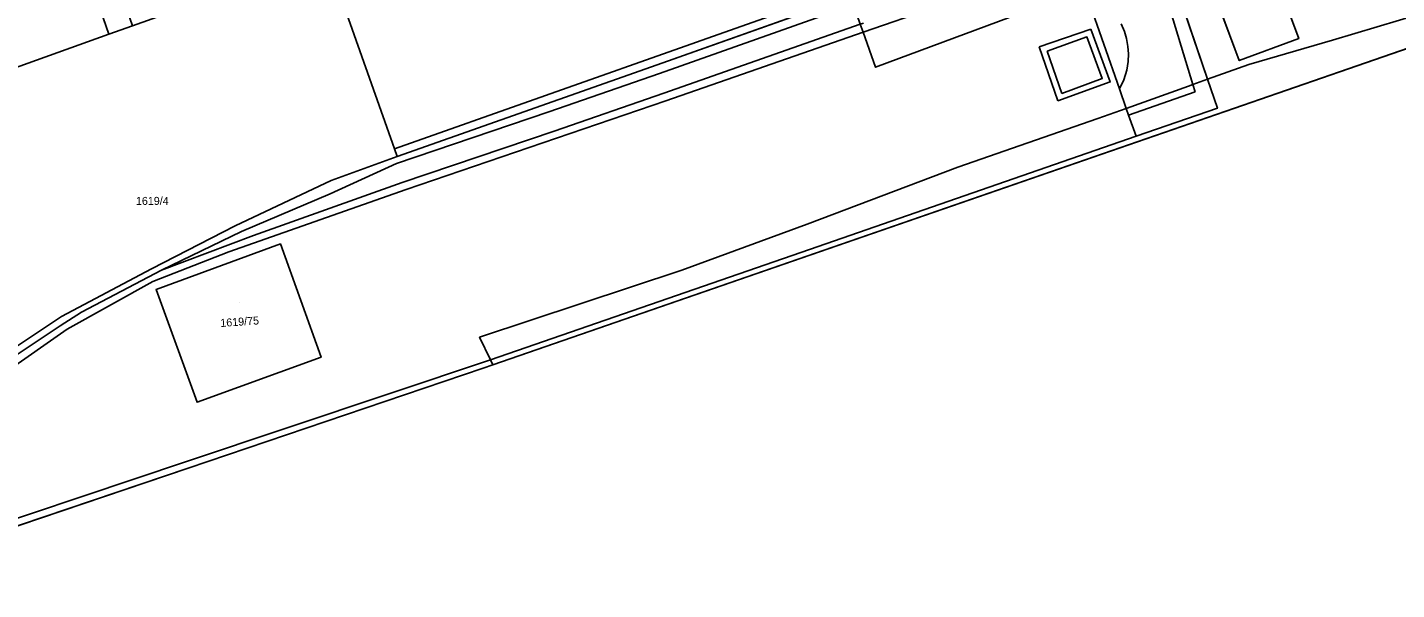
# Model space of a CAD drawing. Extents: x -263943 to -261149, y -1236934 to -1230686.
# Drawn here: x -262243.2 to -261901, y -1236824.8 to -1236684.2 of the extents above; entities that cross this region are included whole.
import ezdxf

# ---------------------------------------------------------------- set-up
doc = ezdxf.new("R2010")
doc.units = 0
for name, color, linetype in [('body_kn', 7, 'Continuous'), ('kladpar_druhypozemkov', 7, 'Continuous'), ('kladpar_hranice', 7, 'Continuous'), ('kladpar_parcelnecisla', 7, 'Continuous'), ('kladpar_plochy', 7, 'Continuous'), ('zappar_hrandruhpozemk', 7, 'Continuous'), ('zuob_linie', 7, 'Continuous'), ('zuob_plochy', 7, 'Continuous')]:
    doc.layers.add(name, color=color, linetype=linetype)

msp = doc.modelspace()

# ---------------------------------------------------------------- linework, layer by layer
at = {"layer": 'body_kn'}
for p, q in [((-262222.87, -1236685.93), (-262222.87, -1236685.93)), ((-262034.38, -1236685.47), (-262034.38, -1236685.47)), ((-262034.38, -1236685.47), (-262034.38, -1236685.47)), ((-261978.43, -1236686.6), (-261978.43, -1236686.6)), ((-261977.5, -1236684.65), (-261977.5, -1236684.65)), ((-261977.5, -1236684.65), (-261977.5, -1236684.65)), ((-261969.02, -1236685.26), (-261969.02, -1236685.26)), ((-261968.51, -1236687.04), (-261968.51, -1236687.04)), ((-261925.52, -1236687.04), (-261925.52, -1236687.04)), ((-261990.39, -1236689.12), (-261990.39, -1236689.12)), ((-261988.36, -1236690.14), (-261988.36, -1236690.14)), ((-261988.36, -1236690.14), (-261988.36, -1236690.14)), ((-261968.18, -1236688.99), (-261968.18, -1236688.99)), ((-261917.06, -1236687.39), (-261917.06, -1236687.39)), ((-262084.44, -1236693.13), (-262084.44, -1236693.13)), ((-261968.1, -1236692.8), (-261968.1, -1236692.8)), ((-261968.09, -1236690.85), (-261968.09, -1236690.85)), ((-261940.37, -1236692.53), (-261940.37, -1236692.53)), ((-261938, -1236693.53), (-261938, -1236693.53)), ((-262085.29, -1236695.76), (-262085.29, -1236695.76)), ((-262031.26, -1236694.22), (-262031.26, -1236694.22)), ((-261974.63, -1236697.03), (-261974.63, -1236697.03)), ((-261968.44, -1236694.92), (-261968.44, -1236694.92)), ((-261948.27, -1236697.22), (-261948.27, -1236697.22)), ((-261948.27, -1236697.22), (-261948.27, -1236697.22)), ((-262084.19, -1236700.67), (-262084.19, -1236700.67)), ((-261984.72, -1236700.74), (-261984.72, -1236700.74)), ((-261972.6, -1236697.88), (-261972.6, -1236697.88)), ((-261970.32, -1236699.6), (-261970.32, -1236699.6)), ((-261970.32, -1236699.6), (-261970.32, -1236699.6)), ((-261969.2, -1236697.38), (-261969.2, -1236697.38)), ((-261953.02, -1236698.93), (-261953.02, -1236698.93)), ((-261951.96, -1236698.55), (-261951.96, -1236698.55)), ((-261951.96, -1236698.55), (-261951.96, -1236698.55)), ((-261951.41, -1236700.37), (-261951.41, -1236700.37)), ((-262083.69, -1236702.62), (-262083.69, -1236702.62)), ((-261985.74, -1236702.6), (-261985.74, -1236702.6)), ((-262112.95, -1236705.38), (-262112.95, -1236705.38)), ((-261975.74, -1236707.02), (-261975.74, -1236707.02)), ((-261968.61, -1236704.48), (-261968.61, -1236704.48)), ((-261968.61, -1236704.48), (-261968.61, -1236704.48)), ((-261968.01, -1236706.18), (-261968.01, -1236706.18)), ((-261968.01, -1236706.18), (-261968.01, -1236706.18)), ((-261945.82, -1236704.45), (-261945.82, -1236704.45)), ((-262111.6, -1236710.21), (-262111.6, -1236710.21)), ((-261966.17, -1236711.44), (-261966.17, -1236711.44)), ((-261966.17, -1236711.44), (-261966.17, -1236711.44)), ((-262151.48, -1236714.57), (-262151.48, -1236714.57)), ((-262150.8, -1236716.52), (-262150.8, -1236716.52)), ((-262150.8, -1236716.52), (-262150.8, -1236716.52)), ((-262150.97, -1236718.3), (-262150.97, -1236718.3)), ((-262010.69, -1236719.17), (-262010.69, -1236719.17)), ((-262167.27, -1236722.52), (-262167.27, -1236722.52)), ((-262149.53, -1236723.05), (-262149.53, -1236723.05)), ((-262167.52, -1236725.83), (-262167.52, -1236725.83)), ((-262148.6, -1236724.75), (-262148.6, -1236724.75)), ((-262191.29, -1236733.86), (-262191.29, -1236733.86)), ((-262048.35, -1236733.43), (-262048.35, -1236733.43)), ((-262189.68, -1236735.3), (-262189.68, -1236735.3)), ((-262186.71, -1236736.24), (-262186.71, -1236736.24)), ((-262179.98, -1236738.39), (-262179.98, -1236738.39)), ((-262192.9, -1236740.38), (-262192.9, -1236740.38)), ((-262047.76, -1236739.78), (-262047.76, -1236739.78)), ((-262212.25, -1236744.6), (-262212.25, -1236744.6)), ((-262209.71, -1236744.94), (-262209.71, -1236744.94)), ((-262079.66, -1236744.91), (-262079.66, -1236744.91)), ((-262211.92, -1236747.74), (-262211.92, -1236747.74)), ((-262211.07, -1236749.76), (-262211.07, -1236749.76)), ((-262211.07, -1236749.76), (-262211.07, -1236749.76)), ((-262229.74, -1236755.44), (-262229.74, -1236755.44)), ((-262235.01, -1236758.83), (-262235.01, -1236758.83)), ((-262234.67, -1236756.54), (-262234.67, -1236756.54)), ((-262233.31, -1236759.67), (-262233.31, -1236759.67)), ((-262130.22, -1236761.72), (-262130.22, -1236761.72)), ((-262169.83, -1236766.71), (-262169.83, -1236766.71)), ((-262127.52, -1236767.4), (-262127.52, -1236767.4)), ((-262126.94, -1236768.63), (-262126.94, -1236768.63)), ((-262129.29, -1236769.44), (-262129.29, -1236769.44)), ((-262200.83, -1236777.97), (-262200.83, -1236777.97)), ((-262203.45, -1236792.75), (-262203.45, -1236792.75)), ((-262203.07, -1236794.45), (-262203.07, -1236794.45))]:
    msp.add_line(p, q, dxfattribs=at)
at = {"layer": 'kladpar_druhypozemkov'}
for p, q in [((-262212.27, -1236725.72), (-262212.27, -1236725.72)), ((-262190.17, -1236753.01), (-262190.17, -1236753.01))]:
    msp.add_line(p, q, dxfattribs=at)
at = {"layer": 'kladpar_hranice'}
for points in [[(-262297.28, -1236712.24), (-262296.76, -1236709.02), (-262300.07, -1236700.2), (-262311.15, -1236670.01), (-262318.43, -1236650.08), (-262322.86, -1236637.95), (-262297.17, -1236629.58), (-262291.48, -1236627.47), (-262292.92, -1236623.06), (-262295.51, -1236615.45), (-262252.46, -1236600.65), (-262239.64, -1236637.61), (-262222.87, -1236685.93), (-262248.36, -1236695.07)], [(-261875.14, -1236653.34), (-261846.03, -1236672.24), (-261861.65, -1236676.99), (-261867.4, -1236678.73), (-262126.94, -1236768.63), (-262127.52, -1236767.4), (-262047.76, -1236739.78), (-261966.17, -1236711.44), (-261945.82, -1236704.45), (-261948.27, -1236697.22), (-261958.56, -1236666.9), (-261961.77, -1236657.32), (-261974.17, -1236623.23), (-261975.59, -1236609.76), (-261962.77, -1236601.65), (-261946.58, -1236601.68), (-261931.27, -1236617.05), (-261900.28, -1236636.43), (-261890.12, -1236642.89)], [(-262239.64, -1236637.61), (-262233.69, -1236635.55), (-262216.94, -1236683.81), (-262222.87, -1236685.93), (-262239.64, -1236637.61)], [(-262020.29, -1236668.14), (-262019.61, -1236670.01), (-262037.6, -1236676.42), (-262084.44, -1236693.13), (-262150.8, -1236716.52), (-262151.48, -1236714.57), (-262163.5, -1236680.66), (-262164.25, -1236678.54), (-262158.87, -1236676.67), (-262050.9, -1236639.04), (-262033.21, -1236632.87), (-262032.54, -1236634.71), (-262020.29, -1236668.14)], [(-262020.29, -1236668.14), (-262032.54, -1236634.71), (-262033.21, -1236632.87), (-262050.9, -1236639.04), (-262158.87, -1236676.67), (-262164.25, -1236678.54), (-262163.5, -1236680.66), (-262151.48, -1236714.57), (-262150.8, -1236716.52), (-262084.44, -1236693.13), (-262037.6, -1236676.42), (-262019.61, -1236670.01), (-262020.29, -1236668.14)], [(-262203.07, -1236794.45), (-262292.7, -1236824.82), (-262291.98, -1236818.56), (-262291.48, -1236814.22), (-262290.92, -1236809.43), (-262287.73, -1236781.93), (-262291.96, -1236758.28), (-262297.62, -1236722.93), (-262301.05, -1236713.72), (-262297.28, -1236712.24), (-262248.36, -1236695.07), (-262222.87, -1236685.93), (-262216.94, -1236683.81), (-262187.18, -1236673.14), (-262142.65, -1236657.44), (-262121.6, -1236649.98)], [(-261933.49, -1236665.47), (-261948.44, -1236670.87), (-261940.37, -1236692.53), (-261925.52, -1236687.04), (-261933.49, -1236665.47)], [(-261948.44, -1236670.87), (-261933.49, -1236665.47), (-261925.52, -1236687.04), (-261940.37, -1236692.53), (-261948.44, -1236670.87)], [(-261958.56, -1236666.9), (-261948.27, -1236697.22), (-261945.82, -1236704.45), (-261966.17, -1236711.44), (-262047.76, -1236739.78), (-262127.52, -1236767.4), (-262126.94, -1236768.63), (-262129.29, -1236769.44), (-262203.07, -1236794.45)], [(-262211.07, -1236749.76), (-262179.98, -1236738.39), (-262169.83, -1236766.71), (-262200.83, -1236777.97), (-262211.07, -1236749.76)], [(-262200.83, -1236777.97), (-262169.83, -1236766.71), (-262179.98, -1236738.39), (-262211.07, -1236749.76), (-262200.83, -1236777.97)]]:
    msp.add_lwpolyline(points, dxfattribs=at)
at = {"layer": 'kladpar_plochy'}
for p, q in [((-262239.64, -1236637.61), (-262222.87, -1236685.93)), ((-261925.52, -1236687.04), (-261933.49, -1236665.47)), ((-261948.27, -1236697.22), (-261958.56, -1236666.9)), ((-261958.56, -1236666.9), (-261948.27, -1236697.22)), ((-261948.44, -1236670.87), (-261940.37, -1236692.53)), ((-262084.44, -1236693.13), (-262037.6, -1236676.42)), ((-261867.4, -1236678.73), (-262126.94, -1236768.63)), ((-262163.5, -1236680.66), (-262151.48, -1236714.57)), ((-262248.36, -1236695.07), (-262222.87, -1236685.93)), ((-262222.87, -1236685.93), (-262248.36, -1236695.07)), ((-262222.87, -1236685.93), (-262216.94, -1236683.81)), ((-261940.37, -1236692.53), (-261925.52, -1236687.04)), ((-262150.8, -1236716.52), (-262084.44, -1236693.13)), ((-261945.82, -1236704.45), (-261948.27, -1236697.22)), ((-261948.27, -1236697.22), (-261945.82, -1236704.45)), ((-261966.17, -1236711.44), (-261945.82, -1236704.45)), ((-261945.82, -1236704.45), (-261966.17, -1236711.44)), ((-262047.76, -1236739.78), (-261966.17, -1236711.44)), ((-261966.17, -1236711.44), (-262047.76, -1236739.78)), ((-262151.48, -1236714.57), (-262150.8, -1236716.52)), ((-262179.98, -1236738.39), (-262211.07, -1236749.76)), ((-262169.83, -1236766.71), (-262179.98, -1236738.39)), ((-262127.52, -1236767.4), (-262047.76, -1236739.78)), ((-262047.76, -1236739.78), (-262127.52, -1236767.4)), ((-262211.07, -1236749.76), (-262200.83, -1236777.97)), ((-262200.83, -1236777.97), (-262169.83, -1236766.71)), ((-262126.94, -1236768.63), (-262129.29, -1236769.44)), ((-262126.94, -1236768.63), (-262127.52, -1236767.4)), ((-262127.52, -1236767.4), (-262126.94, -1236768.63)), ((-262129.29, -1236769.44), (-262203.07, -1236794.45)), ((-262203.07, -1236794.45), (-262292.7, -1236824.82))]:
    msp.add_line(p, q, dxfattribs=at)
for points in [[(-262239.64, -1236637.61), (-262233.69, -1236635.55), (-262216.94, -1236683.81), (-262222.87, -1236685.93)], [(-262020.29, -1236668.14), (-262019.61, -1236670.01), (-262037.6, -1236676.42), (-262084.44, -1236693.13), (-262150.8, -1236716.52), (-262151.48, -1236714.57), (-262163.5, -1236680.66), (-262164.25, -1236678.54), (-262158.87, -1236676.67), (-262050.9, -1236639.04), (-262033.21, -1236632.87), (-262032.54, -1236634.71)], [(-261948.44, -1236670.87), (-261933.49, -1236665.47), (-261925.52, -1236687.04), (-261940.37, -1236692.53)], [(-262211.07, -1236749.76), (-262179.98, -1236738.39), (-262169.83, -1236766.71), (-262200.83, -1236777.97)]]:
    msp.add_lwpolyline(points, close=True, dxfattribs=at)
at = {"layer": 'zappar_hrandruhpozemk'}
for p, q in [((-261951.96, -1236698.55), (-261964.4, -1236657.65)), ((-262016.49, -1236679.25), (-262034.38, -1236685.47)), ((-261970.32, -1236699.6), (-261978.17, -1236677.14)), ((-261969.86, -1236683.31), (-261969.02, -1236685.26)), ((-261894.76, -1236680.74), (-261917.06, -1236687.39)), ((-262034.38, -1236685.47), (-262083.69, -1236702.62)), ((-261990.39, -1236689.12), (-261977.5, -1236684.65)), ((-261985.74, -1236702.6), (-261990.39, -1236689.12)), ((-261984.72, -1236700.74), (-261988.36, -1236690.14)), ((-262085.29, -1236695.76), (-262112.95, -1236705.38)), ((-262111.6, -1236710.21), (-262084.19, -1236700.67)), ((-261953.02, -1236698.93), (-261968.61, -1236704.48)), ((-261968.01, -1236706.18), (-261951.41, -1236700.37)), ((-261951.41, -1236700.37), (-261951.96, -1236698.55)), ((-262083.69, -1236702.62), (-262148.6, -1236724.75)), ((-262010.69, -1236719.17), (-262048.35, -1236733.43)), ((-262234.67, -1236756.54), (-262250.8, -1236767.21)), ((-262250.12, -1236768.9), (-262235.01, -1236758.83)), ((-262233.31, -1236759.67), (-262248.85, -1236770.6))]:
    msp.add_line(p, q, dxfattribs=at)
for points in [[(-262020.29, -1236668.14), (-262038.28, -1236674.51), (-262151.48, -1236714.57)], [(-261986.66, -1236677.59), (-262031.26, -1236694.22), (-262034.38, -1236685.47), (-262035.09, -1236683.47), (-262036.81, -1236678.63), (-262037.6, -1236676.42)], [(-262036.33, -1236678.46), (-262036.81, -1236678.63), (-262085.29, -1236695.76)], [(-262084.19, -1236700.67), (-262035.09, -1236683.47), (-262034.3, -1236683.2)], [(-261988.36, -1236690.14), (-261978.43, -1236686.6), (-261974.63, -1236697.03), (-261984.72, -1236700.74)], [(-261977.5, -1236684.65), (-261972.6, -1236697.88), (-261985.74, -1236702.6)], [(-261969.02, -1236685.26), (-261968.51, -1236687.04), (-261968.18, -1236688.99), (-261968.09, -1236690.85), (-261968.1, -1236692.8), (-261968.44, -1236694.92), (-261969.2, -1236697.38), (-261970.32, -1236699.6)], [(-261917.06, -1236687.39), (-261938, -1236693.53), (-261948.27, -1236697.22)], [(-261948.27, -1236697.22), (-261951.96, -1236698.55), (-261953.02, -1236698.93)], [(-261966.17, -1236711.44), (-261968.01, -1236706.18), (-261968.61, -1236704.48), (-261970.32, -1236699.6)], [(-262112.95, -1236705.38), (-262150.97, -1236718.3), (-262167.52, -1236725.83), (-262189.68, -1236735.3), (-262209.71, -1236744.94)], [(-261968.61, -1236704.48), (-261975.74, -1236707.02), (-262010.69, -1236719.17)], [(-262235.01, -1236758.83), (-262229.74, -1236755.44), (-262209.71, -1236744.94), (-262186.71, -1236736.24), (-262149.53, -1236723.05), (-262111.6, -1236710.21)], [(-262150.8, -1236716.52), (-262167.27, -1236722.52), (-262191.29, -1236733.86), (-262212.25, -1236744.6), (-262234.67, -1236756.54)], [(-262148.6, -1236724.75), (-262192.9, -1236740.38), (-262211.92, -1236747.74), (-262233.31, -1236759.67)], [(-262048.35, -1236733.43), (-262079.66, -1236744.91), (-262130.22, -1236761.72), (-262127.52, -1236767.4)], [(-262273.05, -1236805), (-262268.63, -1236814.58), (-262203.45, -1236792.75), (-262127.52, -1236767.4)]]:
    msp.add_lwpolyline(points, dxfattribs=at)
at = {"layer": 'zuob_linie'}
msp.add_lwpolyline([(-261900.47, -1236420.93), (-261721.65, -1236595.68), (-261850.8, -1236628.52), (-261818.47, -1236674.69), (-261805.93, -1236688.64), (-261833.57, -1236663.38), (-261837.31, -1236666.04), (-261841.46, -1236668.99), (-261841.94, -1236669.33), (-261846.03, -1236672.24), (-261861.65, -1236676.99), (-261867.4, -1236678.73), (-262126.94, -1236768.63), (-262129.29, -1236769.44), (-262203.07, -1236794.45), (-262292.7, -1236824.82)], dxfattribs=at)
at = {"layer": 'zuob_plochy'}
msp.add_lwpolyline([(-261900.47, -1236420.93), (-261721.65, -1236595.68), (-261850.8, -1236628.52), (-261818.47, -1236674.69), (-261805.93, -1236688.64), (-261833.57, -1236663.38), (-261837.31, -1236666.04), (-261841.46, -1236668.99), (-261841.94, -1236669.33), (-261846.03, -1236672.24), (-261861.65, -1236676.99), (-261867.4, -1236678.73), (-262126.94, -1236768.63), (-262129.29, -1236769.44), (-262203.07, -1236794.45), (-262292.7, -1236824.82)], dxfattribs=at)

# ---------------------------------------------------------------- texts
at = {"layer": 'kladpar_parcelnecisla'}
msp.add_text('1619/4', height=2, dxfattribs=at).set_placement((-262216.1, -1236728.62))
msp.add_text('1619/75', height=2, rotation=4, dxfattribs=at).set_placement((-262194.94, -1236759.16))

doc.saveas('drawing.dxf')
